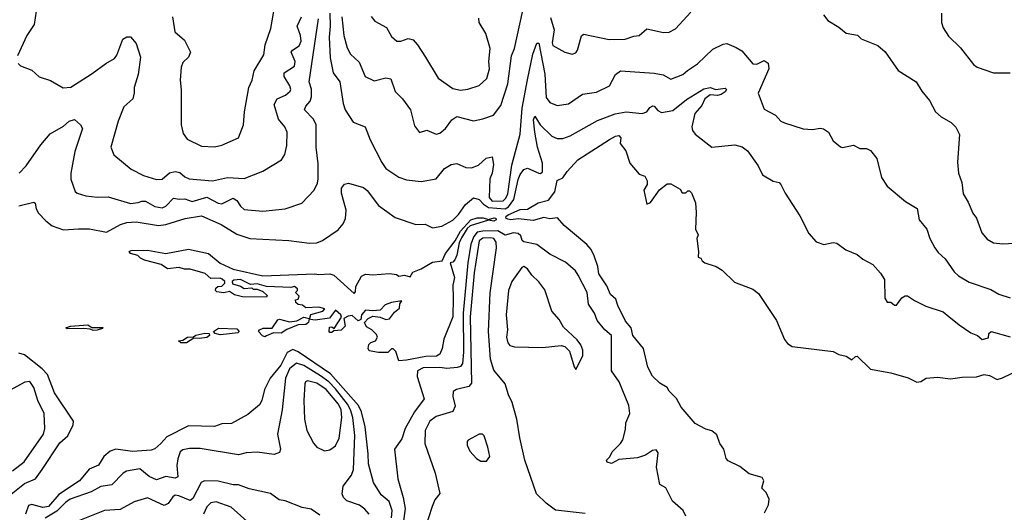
# Model space of a CAD drawing. Extents: x 1246230 to 1426786, y 660032 to 763141.
# Tile 461 of 566: x 1388600 to 1393884, y 710595 to 713239. Entities that reach past the tile are written whole.
import ezdxf

# ---------------------------------------------------------------- set-up
doc = ezdxf.new("R2010")
doc.units = 0

msp = doc.modelspace()

# ---------------------------------------------------------------- linework, layer by layer
at = {"layer": '0CON10XD'}
for points in [[(1388575.8, 713414.2), (1388600.8, 713429.2), (1388621.1, 713455), (1388633.6, 713505), (1388685, 713606), (1388695, 713616.2), (1388705, 713616.2), (1388719.7, 713599.7), (1388728.5, 713565), (1388717.1, 713485), (1388727.5, 713385), (1388688.9, 713285), (1388677.2, 713212.7), (1388638.2, 713155), (1388587.5, 713045)], [(1389420, 713255), (1389432.5, 713175), (1389485, 713129.2), (1389516.9, 713065), (1389505, 713038), (1389475, 713009.2), (1389466, 712984), (1389460.9, 712915), (1389466.4, 712863.6), (1389466.1, 712675), (1389477.9, 712627.9), (1389498.7, 712598.7), (1389575, 712560.6), (1389645, 712557.5), (1389685, 712565.8), (1389774.5, 712605.5), (1389800.6, 712675), (1389806.7, 712745), (1389830, 712875), (1389847.8, 712915), (1389858.5, 712965), (1389910, 713050), (1389916.4, 713105), (1389947.9, 713192.1), (1389968.9, 713315)], [(1390329.3, 713255), (1390340, 713155), (1390357.8, 713087.8), (1390374.7, 713054.7), (1390420.9, 713010.9), (1390454.2, 712935), (1390501.7, 712911.7), (1390565, 712928.1), (1390591.1, 712921.1), (1390614.7, 712854.7), (1390654.5, 712814.5), (1390697.1, 712755), (1390719.1, 712669.1), (1390745, 712633.8), (1390785, 712646.4), (1390835, 712625.5), (1390855, 712629.5), (1390884.5, 712655), (1390918.6, 712701.4), (1390945, 712719.4), (1391035, 712696.7), (1391085, 712706.4), (1391142.9, 712727.1), (1391181.4, 712778.6), (1391218.9, 712895), (1391238.3, 713045), (1391255.4, 713085), (1391312.5, 713347.5)], [(1390263.9, 713275), (1390266.5, 713205), (1390260.3, 713145), (1390266.7, 713035), (1390282, 712955), (1390318.4, 712905), (1390335, 712790), (1390346.6, 712755), (1390389.8, 712689.8), (1390453.5, 712663.5), (1390480.4, 712595), (1390543.5, 712473.5), (1390565, 712440.8), (1390634.6, 712394.6), (1390675, 712379.4), (1390755, 712370.5), (1390835, 712385.6), (1390879.1, 712440.9), (1390915, 712461.5), (1390945, 712468.1), (1390995, 712446.5), (1391025, 712443.5), (1391062.2, 712457.8), (1391103.8, 712496.2), (1391135, 712502.5), (1391142.2, 712462.2), (1391136.1, 712415), (1391123.5, 712385), (1391120, 712285), (1391135, 712264.9), (1391195, 712266.4), (1391209.2, 712280.8), (1391218.9, 712305), (1391241.3, 712458.7), (1391285.8, 712625), (1391295.6, 712764.4), (1391324.3, 712915.7), (1391353.9, 713055), (1391375, 713112.5), (1391385, 713112.5), (1391417.5, 712947.5), (1391425, 712822), (1391445, 712795.6), (1391485, 712778.6), (1391545, 712788.6), (1391620.2, 712839.8), (1391695, 712850.5), (1391765, 712884.3), (1391796.9, 712945), (1391825, 712964.4), (1392005, 712953.2), (1392053.4, 712943.4), (1392095, 712920.5), (1392159.2, 712945), (1392182.9, 712967.1), (1392238.1, 713001.9), (1392319.4, 713080.6), (1392375, 713107.5), (1392395, 713110.8), (1392445, 713090.9), (1392475, 713071.8), (1392535, 713002.9), (1392555, 713000), (1392595, 713020), (1392616.1, 713006.1), (1392620.7, 712975), (1392562.9, 712845), (1392595, 712760), (1392655, 712727.5), (1392684.2, 712695), (1392703.3, 712685), (1392805, 712654.2), (1392855, 712650), (1392895, 712658), (1392912.7, 712652.7), (1392940, 712635), (1392965, 712590), (1393005, 712556.7), (1393015, 712553.8), (1393075, 712566.2), (1393108.8, 712548.8), (1393145, 712547.5), (1393165, 712538), (1393200, 712495), (1393225, 712392.5), (1393255, 712346.2), (1393353.6, 712263.6), (1393415.7, 712225.7), (1393427.5, 712165), (1393468.6, 712115), (1393484.3, 712065), (1393510.8, 712015), (1393529.1, 711989.1), (1393565.5, 711955.5), (1393615.5, 711885.5), (1393638, 711865), (1393695, 711830.6), (1393811.1, 711791.1), (1393855, 711766.9), (1393915, 711745.7)], [(1391448.3, 713251.7), (1391468.8, 713185), (1391457.5, 713115), (1391461.4, 713101.4), (1391525, 713064.2), (1391565, 713054.3), (1391585, 713062), (1391594, 713075), (1391615, 713152.5), (1391625, 713162), (1391762.4, 713132.4), (1391850, 713135), (1391895, 713151.4), (1391925, 713154.5), (1391965, 713190.8), (1392055, 713171.4), (1392085, 713171.9), (1392119.8, 713190.2), (1392201.1, 713278.9)], [(1392913.3, 713265), (1392937.5, 713235), (1392995, 713200), (1393035, 713166.2), (1393095.9, 713155.9), (1393116.4, 713136.4), (1393205, 713100), (1393245, 713066.7), (1393315, 712966), (1393410.8, 712905), (1393441.4, 712855), (1393482.9, 712805), (1393515, 712744), (1393545, 712718), (1393597.9, 712687.9), (1393623, 712663), (1393643.6, 712623.6), (1393632.5, 712475), (1393638.6, 712415), (1393656.7, 712365), (1393663.1, 712305), (1393690.4, 712260.4), (1393715, 712201.2), (1393735, 712173.3), (1393762.5, 712095), (1393791.7, 712061.7), (1393825, 712042.5), (1393875, 712036.7), (1393995, 712042.7)], [(1393547.5, 713275), (1393547.5, 713225), (1393555.8, 713195), (1393585, 713151.2), (1393649.1, 713089.1), (1393719.1, 712999.1), (1393737.5, 712985), (1393825, 712954.2), (1393915, 712954.2)], [(1388591.2, 713005), (1388605, 712992), (1388665, 712968), (1388705, 712933.3), (1388765, 712913.3), (1388834.1, 712874.1), (1388875, 712878), (1388989.5, 712950.5), (1389062.5, 713005), (1389109.6, 713030.4), (1389121.7, 713048.3), (1389153.3, 713135), (1389175, 713148), (1389195, 713146.7), (1389225, 713111.2), (1389248.9, 713038.9), (1389235.8, 712945), (1389214.2, 712875), (1389213.9, 712846.1), (1389206.5, 712815), (1389158.8, 712771.2), (1389128.5, 712695), (1389089.2, 712555), (1389104.3, 712514.3), (1389197.4, 712437.4), (1389265, 712403.6), (1389335, 712381.5), (1389365, 712383.3), (1389403.4, 712416.6), (1389435, 712423.8), (1389458.5, 712418.5), (1389485.3, 712395.3), (1389510, 712385), (1389635, 712374.6), (1389715, 712392.4), (1389805, 712387.5), (1389905, 712427.1), (1390005, 712488), (1390022.9, 712515), (1390034.4, 712565), (1390035.5, 712635), (1390022.2, 712665), (1389988.2, 712705), (1389965.9, 712785), (1389982.5, 712815), (1390026.4, 712833.6), (1390051.5, 712855), (1390054.5, 712865), (1390049.3, 712885), (1390019.1, 712935), (1390020, 712955), (1390075, 712989.4), (1390077.6, 713015), (1390057.3, 713065), (1390063.6, 713076.4), (1390100.2, 713099.8), (1390110.7, 713125), (1390107, 713155), (1390089.7, 713205), (1390112.9, 713255)], [(1388596.7, 712415), (1388634.6, 712455), (1388712.8, 712567.2), (1388764.1, 712625.9), (1388835, 712667.5), (1388865.7, 712695), (1388893.5, 712703.5), (1388927.1, 712675), (1388937.5, 712655), (1388895, 712531.2), (1388874.7, 712415), (1388875, 712383.3), (1388896.9, 712316.9), (1388908.1, 712308.1), (1388955, 712294.5), (1389015, 712286.5), (1389075, 712288.5), (1389195, 712252.5), (1389235, 712258.6), (1389255, 712265.9), (1389275, 712264.7), (1389325, 712237.6), (1389365, 712229.7), (1389385, 712238), (1389425, 712281.3), (1389455, 712275.2), (1389487, 712277), (1389525, 712263.9), (1389605, 712286), (1389665, 712253.8), (1389685, 712250.5), (1389745, 712280.8), (1389765, 712268.5), (1389785, 712238.5), (1389805, 712221.5), (1389905, 712210.8), (1390025, 712224.5), (1390114, 712255), (1390179.4, 712325), (1390198.2, 712361.8), (1390202.3, 712385), (1390201.4, 712465), (1390191, 712555), (1390191, 712675), (1390176.8, 712705), (1390128.8, 712755), (1390135.4, 712775), (1390158.6, 712801.4), (1390165.5, 712824.5), (1390165.8, 712865.8), (1390153.3, 712905), (1390203.6, 713243.6)], [(1390486.4, 713256.4), (1390505, 713230.8), (1390568.2, 713198.2), (1390595, 713150), (1390623.9, 713123.9), (1390645, 713124.4), (1390685, 713138.5), (1390710.6, 713130.6), (1390735, 713104.4), (1390778.1, 713038.1), (1390845.4, 712925.4), (1390925, 712870.9), (1390965, 712861.2), (1391005, 712865.6), (1391065, 712885.7), (1391106, 712924), (1391120.9, 712975), (1391117.7, 713015), (1391124.1, 713085), (1391102, 713165), (1391065.5, 713225), (1391063, 713247)], [(1388595, 712240), (1388675, 712259.2), (1388683.3, 712255), (1388687.8, 712225), (1388701.4, 712201.4), (1388739.5, 712159.5), (1388775, 712132.2), (1388835, 712111.9), (1388915, 712116.2), (1388975, 712116.5), (1389065, 712099.6), (1389140.3, 712139.7), (1389175, 712150.4), (1389225, 712153.8), (1389345, 712134.1), (1389385, 712140.4), (1389488.4, 712171.6), (1389575, 712186.7), (1389681, 712141), (1389765, 712087.5), (1389835, 712065.4), (1390045, 712054.1), (1390155, 712040), (1390195, 712041.5), (1390225, 712054.4), (1390309.3, 712110.7), (1390335, 712143.8), (1390347.9, 712172.1), (1390352.6, 712217.4), (1390327.5, 712307.5), (1390326.6, 712335), (1390343.5, 712356.5), (1390365, 712361.6), (1390445, 712338), (1390465, 712321.8), (1390525, 712241.5), (1390615, 712178.2), (1390725, 712139.5), (1390775, 712141.1), (1390815, 712122.9), (1390865, 712130.8), (1390925, 712163.9), (1390955, 712194.6), (1390991.8, 712248.2), (1391035, 712283.5), (1391065, 712274.5), (1391088.7, 712248.7), (1391115, 712232.1), (1391205.3, 712224.7), (1391223, 712235), (1391251, 712275), (1391275, 712381.5), (1391285, 712408.5), (1391305, 712435.4), (1391325, 712443.2), (1391385, 712415.5), (1391395, 712413.5), (1391405, 712422), (1391405, 712470), (1391379.2, 712555), (1391363.5, 712636.5), (1391358, 712702), (1391365, 712722), (1391393.1, 712675), (1391455, 712614.2), (1391485, 712601.8), (1391515, 712602.4), (1391554.8, 712615.2), (1391701.3, 712698.7), (1391795.6, 712734.4), (1391855, 712745.7), (1391940, 712735), (1391965, 712744.5), (1391982.2, 712767.8), (1391996.9, 712776.9), (1392005, 712776), (1392025, 712752.3), (1392045, 712740.4), (1392105, 712751.1), (1392178.1, 712811.9), (1392271.6, 712868.4), (1392304.8, 712875.2), (1392335, 712864.8), (1392385, 712872.7), (1392392.1, 712865), (1392385, 712851.8), (1392365, 712837.7), (1392345, 712832.4), (1392305, 712835.6), (1392276.7, 712815), (1392260.3, 712779.7), (1392223.4, 712735), (1392206.2, 712665), (1392211.2, 712645), (1392225.3, 712625.3), (1392315, 712554.3), (1392437.6, 712567.6), (1392476.8, 712556.8), (1392505, 712536.2), (1392562.5, 712455), (1392586.1, 712406.1), (1392643.2, 712373.2), (1392675, 712366), (1392684, 712355), (1392707.7, 712307.7), (1392787, 712187), (1392835, 712092.5), (1392875, 712047.5), (1392915, 712033.3), (1392965, 712043.3), (1392985, 712040), (1393033.4, 712003.4), (1393095, 711978.6), (1393124.5, 711954.5), (1393178.8, 711925), (1393219.1, 711879.1), (1393240, 711845), (1393242, 711745), (1393255, 711723.3), (1393275, 711722.5), (1393295, 711707.5), (1393305, 711707.5), (1393334, 711746), (1393352.3, 711757.7), (1393365, 711758), (1393401.4, 711731.4), (1393461.9, 711701.9), (1393555, 711672.2), (1393586.9, 711646.9), (1393641.7, 711601.7), (1393705, 711558.8), (1393740, 711545), (1393765, 711522.5), (1393798.3, 711531.7), (1393800, 711555), (1393814, 711566), (1393915, 711536.4)], [(1392597.1, 710592.9), (1392618, 710635), (1392621.8, 710665), (1392605, 710701.9), (1392582.2, 710725), (1392592.8, 710765), (1392585, 710782.3), (1392515, 710802.4), (1392465, 710840.7), (1392402, 710872), (1392391.4, 710885), (1392379, 710935), (1392356.3, 710965), (1392340.6, 711010.6), (1392315, 711033.2), (1392282.4, 711042.4), (1392225, 711072.9), (1392149.2, 711159.2), (1392125, 711206.7), (1392085.4, 711245.4), (1392074, 711265), (1392035, 711288.9), (1391995, 711326.2), (1391971.4, 711375), (1391947.8, 711475), (1391890, 711545), (1391882.2, 711585), (1391851.2, 711621.2), (1391809.1, 711705), (1391799.4, 711739.4), (1391770.4, 711765), (1391751, 711811), (1391708.7, 711875), (1391703.2, 711915), (1391682.2, 711972.2), (1391665.9, 712005.9), (1391643.5, 712033.5), (1391522.5, 712135), (1391485.7, 712175.7), (1391445, 712170), (1391412, 712178), (1391355, 712162.2), (1391275, 712170.5), (1391235, 712165.2), (1391219, 712169), (1391209.3, 712175), (1391209.7, 712185), (1391225, 712193.6), (1391285, 712221.5), (1391325, 712221.9), (1391382.7, 712257.3), (1391438.4, 712271.6), (1391471.3, 712315), (1391485, 712376.2), (1391515, 712390), (1391538, 712425), (1391595, 712486.7), (1391765, 712596.2), (1391797.5, 712615), (1391815, 712617.5), (1391826, 712605), (1391822.5, 712575), (1391853.3, 712535), (1391875, 712470), (1391925, 712410), (1391955, 712400), (1391967.5, 712375), (1391966.7, 712355), (1391950, 712325), (1391965, 712250), (1391985, 712257.5), (1392034.1, 712325.9), (1392075, 712357.5), (1392095, 712357.5), (1392145, 712330), (1392155, 712310), (1392175, 712310), (1392185, 712320), (1392195, 712320), (1392205, 712310), (1392225.9, 712255.9), (1392230.8, 712205), (1392226.2, 712115), (1392240, 712085), (1392233.3, 712065), (1392242.5, 711995), (1392240, 711965), (1392255, 711960), (1392262.5, 711945), (1392277.5, 711935), (1392336.7, 711915), (1392370, 711895), (1392435, 711830), (1392535, 711793.8), (1392565, 711770), (1392660.8, 711625), (1392703.3, 711523.3), (1392720.9, 711500.9), (1392745, 711484.6), (1392965, 711459.2), (1392995, 711442), (1393035, 711433.3), (1393065, 711414), (1393085, 711432.5), (1393095, 711433.8), (1393165, 711363.3), (1393275, 711343.8), (1393367.5, 711317.5), (1393414.1, 711294.1), (1393435, 711296.7), (1393465, 711316.2), (1393525, 711320), (1393595, 711312.5), (1393658.5, 711321.5), (1393735, 711321.6), (1393775, 711334.7), (1393805, 711329.3), (1393845, 711308.2), (1393873.5, 711316.5), (1393975, 711364.7)], [(1390635, 711407.5), (1390617.7, 711457.7), (1390605, 711472.5), (1390595, 711472.5), (1390575, 711452.5), (1390525, 711453.3), (1390475, 711462.5), (1390470, 711475), (1390473.9, 711496.1), (1390485, 711507.5), (1390510, 711515), (1390520, 711535), (1390515, 711550), (1390490, 711575), (1390460.7, 711590.7), (1390450, 711615), (1390470, 711635), (1390495, 711648.8), (1390535, 711643.3), (1390565, 711630), (1390585, 711633.3), (1390610.7, 711669.3), (1390638.3, 711691.7), (1390640, 711715), (1390650, 711730), (1390595, 711721.2), (1390560.9, 711709.1), (1390535, 711680.8), (1390495, 711676.9), (1390455, 711681.2), (1390433.8, 711655), (1390430, 711630), (1390416.2, 711623.8), (1390385, 711652), (1390362.3, 711647.7), (1390340, 711635), (1390346.7, 711595), (1390325, 711572.5), (1390285, 711570), (1390275, 711560), (1390265, 711560), (1390260, 711565), (1390261.7, 711588.3), (1390275, 711590), (1390288.3, 711581.7), (1390327.5, 711642.5), (1390322.5, 711655), (1390295, 711681.2), (1390262, 711638), (1390185, 711626.9), (1390160.8, 711630.8), (1390156.7, 711636.7), (1390163.1, 711656.9), (1390227.5, 711675), (1390238.3, 711688.3), (1390205, 711696.7), (1390135, 711692.5), (1390117, 711707), (1390095, 711710), (1390081.7, 711721.7), (1390080, 711735), (1390095, 711740), (1390100, 711755), (1390080, 711775), (1390090, 711785), (1390090, 711795), (1390075, 711807.5), (1390055, 711802.5), (1389925, 711807.5), (1389875, 711821.2), (1389838.3, 711818.3), (1389785, 711845.8), (1389748.3, 711841.7), (1389740, 711835), (1389741.7, 711821.7), (1389785, 711810), (1389805, 711797.5), (1389845, 711800), (1389853, 711793), (1389875, 711792.5), (1389905, 711780), (1389928.3, 711758.3), (1389925, 711750), (1389795, 711752.5), (1389753, 711763), (1389725, 711780), (1389695, 711773.3), (1389658.3, 711778.3), (1389650, 711785), (1389651.7, 711798.3), (1389663, 711807), (1389685, 711810), (1389700, 711825), (1389700, 711835), (1389687, 711847), (1389675, 711852.5), (1389625, 711850), (1389595, 711877.5), (1389515, 711900), (1389485, 711900), (1389455, 711908.8), (1389393, 711903), (1389360, 711925), (1389269.5, 711949.5), (1389248.8, 711958.8), (1389233.9, 711973.9), (1389194.3, 711984.3), (1389187.5, 711995), (1389198.8, 712001.2), (1389285, 712002), (1389385, 711984), (1389505, 712007.5), (1389613.6, 711983.6), (1389675, 711933.3), (1389745, 711900.8), (1389905, 711864.3), (1390184.2, 711875.8), (1390205, 711871.4), (1390265, 711875.6), (1390285, 711868.6), (1390395, 711770), (1390401.7, 711778.3), (1390403, 711807), (1390435, 711862.5), (1390455, 711873.3), (1390495, 711870), (1390583.6, 711876.4), (1390621.7, 711871.7), (1390635, 711862.5), (1390665, 711867.5), (1390695, 711860), (1390710, 711885), (1390755, 711902.5), (1390815, 711938.8), (1390867.5, 711945), (1390884.4, 711985), (1390937.4, 712052.6), (1390964.8, 712105), (1391021.1, 712165), (1391055, 712176.4), (1391086.7, 712176.7), (1391115, 712166.2), (1391146.5, 712176.5), (1391154.5, 712174.5), (1391156.6, 712165), (1391145, 712157.3), (1391115, 712163.5), (1391016.5, 712133.5), (1391000.9, 712119.1), (1390970.6, 712069.4), (1390957.8, 712042.2), (1390945.3, 711974.7), (1390935, 711950), (1390925, 711937.5), (1390910, 711935), (1390934, 711855), (1390923.8, 711815), (1390926.9, 711745), (1390924.3, 711645), (1390875.9, 711524.1), (1390867.5, 711475), (1390853.8, 711445), (1390835.9, 711434.1), (1390778.8, 711431.2), (1390675, 711412.5), (1390635, 711407.5)], [(1392174.5, 710574.5), (1392160, 710605), (1392102.5, 710655), (1392066.8, 710726.8), (1392034.4, 710744.4), (1392017.3, 710837.3), (1392025.7, 710915), (1392015, 710930), (1391995, 710927.1), (1391957.5, 710902.5), (1391915, 710887.5), (1391815, 710879.4), (1391775, 710858.1), (1391752.5, 710865), (1391749.2, 710875), (1391766.7, 710893.3), (1391779.4, 710920.6), (1391824.3, 710965), (1391835.8, 710985), (1391850.9, 711039.1), (1391852.5, 711075), (1391874.2, 711125.8), (1391868, 711168), (1391816.4, 711295), (1391775.4, 711355.4), (1391775.2, 711545.2), (1391740, 711575), (1391698.1, 711625), (1391685.4, 711665), (1391652.9, 711712.9), (1391644.5, 711775), (1391597.7, 711867.7), (1391582, 711892), (1391528.7, 711938.7), (1391445, 711980), (1391375, 712032.6), (1391305, 712046.4), (1391296.4, 712055), (1391289.4, 712079.4), (1391275, 712091.8), (1391250, 712095), (1391205, 712082.1), (1391165, 712105.4), (1391085, 712104.5), (1391055, 712098.3), (1391037.1, 712075), (1391021.5, 712035), (1391004.1, 711935), (1390980.2, 711665), (1390982.1, 711455), (1390976.8, 711393.2), (1390965, 711377.6), (1390947.4, 711372.6), (1390892.8, 711367.2), (1390855, 711373), (1390765, 711371.3), (1390735.2, 711355), (1390732.7, 711325), (1390769.7, 711205), (1390718.8, 711135), (1390668.6, 711045), (1390650.8, 710989.2), (1390611.1, 710935), (1390628.9, 710775), (1390658.7, 710675), (1390669.2, 710615), (1390657.5, 710535)], [(1391635, 710588.8), (1391476.1, 710606.1), (1391425, 710643.8), (1391374, 710695), (1391311.3, 710875), (1391283.1, 710995), (1391267.2, 711095), (1391242.7, 711185), (1391222.7, 711225), (1391204.5, 711285), (1391145, 711358.8), (1391126.5, 711416.5), (1391115.2, 711565), (1391124.1, 711774.1), (1391157.8, 712015), (1391157.2, 712045), (1391145, 712064.5), (1391128.3, 712068.3), (1391085, 712066.9), (1391065, 712051.6), (1391039.4, 711880.6), (1391017.8, 711645), (1391025, 711288.6), (1391009.7, 711270.3), (1390943.3, 711255), (1390925.6, 711244.4), (1390923.5, 711216.5), (1390937.7, 711165), (1390923.6, 711136.4), (1390835, 711109.2), (1390801.8, 711085), (1390776.1, 711033.9), (1390774.7, 710965), (1390830, 710805), (1390853.9, 710696.1), (1390827.3, 710662.7), (1390812.6, 710627.4), (1390774.6, 710505.4)], [(1391585, 711361.2), (1391621.1, 711435), (1391622, 711465), (1391612, 711495), (1391591.5, 711521.5), (1391518.3, 711588.3), (1391495, 711630), (1391455.5, 711675.5), (1391418.8, 711788.8), (1391385, 711832.2), (1391347.4, 711867.4), (1391325, 711902.5), (1391305, 711914), (1391295, 711909.2), (1391240.6, 711835), (1391223.3, 711785), (1391210.9, 711655), (1391217.7, 711575), (1391212.9, 711535), (1391219.5, 711505), (1391231, 711491), (1391255, 711483.1), (1391405, 711480.5), (1391505, 711489.8), (1391525, 711485.5), (1391549.6, 711459.6), (1391575, 711376.2), (1391585, 711361.2)], [(1389915, 711537.5), (1389902.7, 711542.7), (1389881.2, 711565), (1389886.2, 711575), (1389907, 711583), (1389955, 711584), (1389985, 711628.8), (1389995, 711631.2), (1390048.2, 711618.2), (1390086.6, 711623.4), (1390125, 711643.3), (1390152.5, 711635), (1390149.2, 711615), (1390135, 711602.5), (1390095, 711601.4), (1390033.2, 711576.8), (1390003.9, 711556.1), (1389961.9, 711558.1), (1389925, 711542), (1389915, 711537.5)], [(1388995, 711570.8), (1388978.8, 711578.8), (1388945, 711581.5), (1388855, 711580), (1388846.7, 711585), (1388872.5, 711595), (1388965, 711602.2), (1388986.6, 711586.6), (1389047, 711587), (1389045, 711581.2), (1389015, 711573.3), (1388995, 711570.8)], [(1389675, 711547.1), (1389648.8, 711555), (1389640, 711565), (1389666.2, 711583.8), (1389765, 711580.5), (1389777.5, 711565), (1389770.9, 711559.1), (1389725, 711553.6), (1389675, 711547.1)], [(1389465, 711504.4), (1389452.5, 711515), (1389475, 711519.4), (1389500, 711535), (1389532.9, 711537.1), (1389545, 711545.6), (1389593.3, 711556.7), (1389616.7, 711555), (1389618.6, 711545), (1389605, 711534.5), (1389565, 711527.5), (1389535, 711530), (1389495, 711504.5), (1389465, 711504.4)], [(1390595.7, 710565), (1390599.4, 710605), (1390583.1, 710653.1), (1390538.9, 710688.9), (1390498.5, 710755), (1390471.7, 710855), (1390470.1, 710910.1), (1390453.7, 711055), (1390435.1, 711135), (1390418.4, 711168.4), (1390268.5, 711338.5), (1390095, 711457.3), (1390065, 711468.8), (1390035, 711453.2), (1390001.4, 711385), (1389944.8, 711315), (1389913.1, 711255), (1389898.9, 711195), (1389887.4, 711172.6), (1389825, 711120), (1389737.2, 711072.8), (1389685, 711071.1), (1389645, 711055.6), (1389505, 711059.2), (1389390.3, 710999.7), (1389356.6, 710965), (1389325, 710936.2), (1389305, 710928.8), (1389205, 710921), (1389115, 710933.7), (1389085, 710924), (1389051.8, 710895), (1389022, 710848), (1388972.2, 710827.8), (1388920.8, 710765), (1388809.6, 710690.4), (1388753.9, 710626.1), (1388725, 710620.8), (1388665, 710637.2), (1388647.3, 710632.7), (1388631.7, 710585)], [(1388544.9, 710685.1), (1388625, 710750.7), (1388684.5, 710775.5), (1388720.9, 710825), (1388815, 710968.2), (1388858.3, 711005), (1388886.8, 711065), (1388888.9, 711085), (1388787.5, 711237.5), (1388749.3, 711335), (1388720.5, 711365), (1388625, 711439.8), (1388595, 711448.9)], [(1390475, 710585.6), (1390452.9, 710612.9), (1390423, 710633), (1390355, 710657.7), (1390337.9, 710675), (1390330.8, 710695), (1390335.4, 710735), (1390380.8, 710795), (1390390.9, 710825), (1390397.8, 711007.8), (1390387.1, 711105), (1390375.7, 711145), (1390359.5, 711175), (1390295, 711257.2), (1390259.3, 711295), (1390215, 711327.8), (1390125, 711382.7), (1390085, 711396.7), (1390048, 711365), (1390026.5, 711315), (1390009.1, 711145), (1389983.6, 711015), (1389998.9, 710935), (1389993.3, 710916.7), (1389965, 710905.8), (1389875, 710917.9), (1389815, 710914.6), (1389775, 710903.9), (1389568.5, 710938.5), (1389511.5, 710938.5), (1389475, 710930), (1389460.6, 710919.4), (1389447.8, 710882.2), (1389443.9, 710846.1), (1389448.2, 710785), (1389435, 710778.8), (1389385, 710787.8), (1389335, 710770), (1389295, 710787.2), (1389245, 710828.8), (1389173.6, 710816.4), (1389155.3, 710804.7), (1389095, 710742.7), (1389035, 710733.5), (1388984.4, 710705), (1388871.2, 710665), (1388845, 710648.1), (1388798.7, 710601.3), (1388736.1, 710563.9)], [(1388561.6, 710818.4), (1388624.2, 710865.8), (1388727.9, 711015), (1388735.4, 711044.6), (1388730.8, 711125), (1388697.8, 711195), (1388675, 711265.8), (1388655, 711297.5), (1388626.9, 711293.1), (1388485, 711217.1)], [(1390235, 710925.4), (1390265, 710930.4), (1390295, 710952.2), (1390315, 710994), (1390328.9, 711105), (1390324.3, 711145), (1390310.4, 711175), (1390245, 711254.2), (1390195, 711288.5), (1390145, 711301.5), (1390134.2, 711295.8), (1390130.4, 711285), (1390124.2, 711195), (1390128, 711095), (1390140.8, 711035), (1390176.3, 710966.3), (1390195, 710945.5), (1390235, 710925.4)], [(1391105, 710870), (1391122.5, 710895), (1391112.5, 710945), (1391092, 711005), (1391084.1, 711014.1), (1391065, 711014), (1391007.3, 710982.7), (1391001.2, 710975), (1391002, 710955), (1391015, 710924), (1391050.8, 710885), (1391075, 710870.6), (1391105, 710870)], [(1390210.7, 710580.7), (1390165, 710611.4), (1390115, 710621.9), (1390025, 710656.7), (1389992, 710662), (1389945, 710695.5), (1389831.7, 710721.7), (1389775, 710742.5), (1389745, 710742.7), (1389665, 710763.2), (1389592.5, 710765), (1389573.1, 710755), (1389529.8, 710670.2), (1389515, 710657.9), (1389454.3, 710684.3), (1389435, 710686.6), (1389421.9, 710678.1), (1389397.3, 710642.7), (1389375, 710631.7), (1389285, 710673.1), (1389215, 710651.8), (1389138.9, 710611.1), (1389054.6, 710604.6), (1388885, 710536.8)], [(1389885, 710489.4), (1389735, 710623.1), (1389655, 710651.3), (1389625, 710645.9), (1389604.8, 710625.2), (1389587, 710585)]]:
    msp.add_lwpolyline(points, dxfattribs=at)

doc.saveas('drawing.dxf')
